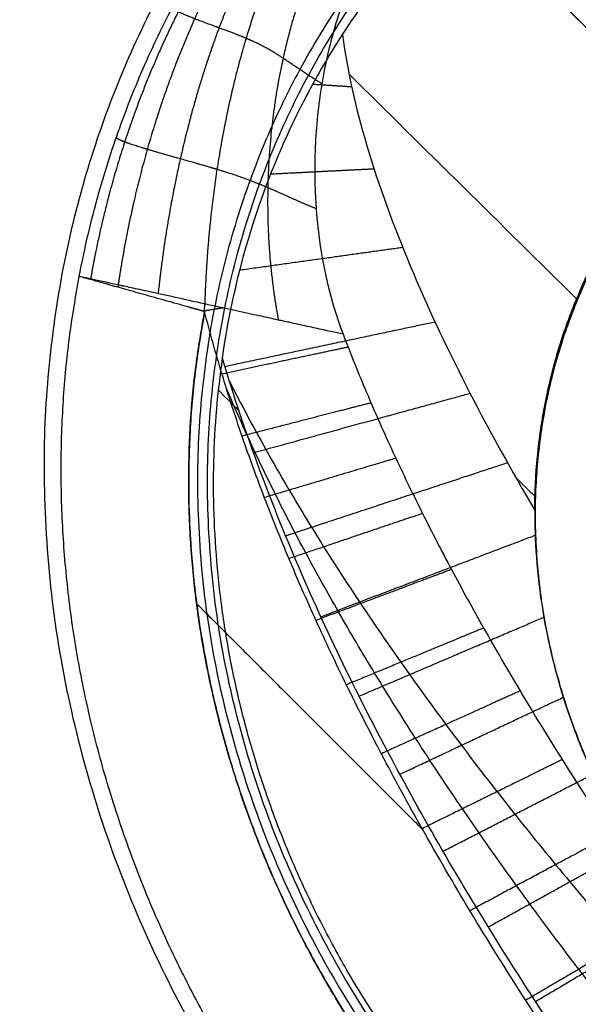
# Model space of a CAD drawing. Header units: millimetres. Extents: x -657 to 864, y -831 to 851.
# Tile 327 of 656: x -525.83 to -522.7, y 115.55 to 121.05. Entities that reach past the tile are written whole.
import ezdxf

# ---------------------------------------------------------------- set-up
doc = ezdxf.new("R2010")
doc.units = ezdxf.units.MM
doc.layers.add('Default', color=7, linetype='Continuous', true_color=0x000000)

msp = doc.modelspace()

# ---------------------------------------------------------------- linework, layer by layer
at = {"layer": 'Default'}
for points in [[(-473.689, 252.9367, -369.8785), (-564.1373, 162.4884, -369.8785), (-654.5856, 72.0401, -369.8785)], [(-474.323, 252.1079, -369.6653), (-564.0399, 162.3909, -369.6653), (-653.7569, 72.6739, -369.6653)], [(-363.37, 241.8283, -413.9261), (-503.4234, 101.7749, -413.9261), (-643.4767, -38.2784, -413.9261)], [(-363.801, 241.2679, -413.6894), (-503.3586, 101.7103, -413.6894), (-642.9162, -37.8474, -413.6894)], [(-236.2074, 159.5297, -441.8414), (-398.6931, -2.956, -441.8414), (-561.1788, -165.4416, -441.8414)], [(-236.6391, 159.098, -441.5875), (-398.6931, -2.956, -441.5875), (-560.747, -165.0099, -441.5875)]]:
    msp.add_open_spline(points, degree=2, dxfattribs=at)
for points, knots in [([(-593.1474, 191.4984, -340.3025), (-583.971, 182.322, -350.7035), (-555.936, 154.287, -379.3443), (-491.4402, 89.7912, -426.6492), (-434.2151, 32.5661, -441.8414), (-398.6931, -2.956, -441.8414)], [2.41548, 2.41548, 2.41548, 2.41548, 70.396144, 198.636056, 404.995527, 404.995527, 404.995527, 404.995527]), ([(-592.6359, 190.9868, -340.5563), (-583.5819, 181.9329, -350.7875), (-555.6847, 154.0357, -379.2423), (-491.3808, 89.7317, -426.406), (-434.1928, 32.5437, -441.5875), (-398.6931, -2.956, -441.5875)], [2.408267, 2.408267, 2.408267, 2.408267, 69.367076, 197.537893, 403.786179, 403.786179, 403.786179, 403.786179]), ([(-525.2475, 113.0302, -340.4027), (-525.4655, 113.2482, -340.4027), (-525.6708, 113.4755, -340.4023), (-525.96, 113.8303, -340.4011), (-526.0998, 114.0112, -340.4003), (-526.2547, 114.2283, -340.3991), (-526.3193, 114.3227, -340.3986), (-526.362, 114.3859, -340.3982), (-526.384, 114.4189, -340.398), (-526.5649, 114.6945, -340.3962), (-526.7128, 114.9456, -340.3944), (-526.9151, 115.3314, -340.3911), (-527.0114, 115.5266, -340.3893), (-527.1152, 115.7584, -340.3871), (-527.165, 115.8753, -340.3859), (-527.1859, 115.9256, -340.3854), (-527.1997, 115.9591, -340.3851), (-527.207, 115.9771, -340.3849), (-527.3147, 116.2436, -340.3822), (-527.4478, 116.6245, -340.378), (-527.5702, 117.077, -340.3727), (-527.6231, 117.3052, -340.37), (-527.6475, 117.4199, -340.3686), (-527.6576, 117.4691, -340.368), (-527.6641, 117.502, -340.3676), (-527.6675, 117.5193, -340.3674), (-527.7188, 117.7836, -340.3641), (-527.7736, 118.1568, -340.3594), (-527.8064, 118.592, -340.3539), (-527.8139, 118.7785, -340.3515), (-527.8174, 118.9028, -340.3499), (-527.8184, 118.966, -340.3491), (-527.8231, 120.0053, -340.3358), (-527.6493, 120.9338, -340.3242), (-526.9443, 122.6945, -340.3072), (-526.4373, 123.4654, -340.3025), (-525.7759, 124.1269, -340.3025)], [0, 0, 0, 0, 1.083155, 1.083155, 1.624733, 1.895522, 2.030917, 2.030917, 2.166311, 2.166311, 3.249466, 3.249466, 3.791044, 4.061833, 4.197227, 4.264925, 4.264925, 4.332622, 4.332622, 5.415777, 5.957355, 6.228144, 6.363538, 6.431236, 6.431236, 6.498933, 6.498933, 7.582088, 8.123666, 8.394455, 8.394455, 8.665244, 8.665244, 12.997866, 12.997866, 17.330488, 17.330488, 17.330488, 17.330488]), ([(-525.7759, 124.1269, -340.5563), (-526.1077, 123.795, -340.5563), (-526.5472, 123.2559, -340.5581), (-526.9578, 122.5546, -340.563), (-527.1119, 122.2386, -340.5657), (-527.2098, 122.0244, -340.5676), (-527.2569, 121.9142, -340.5686), (-527.3874, 121.5869, -340.5718), (-527.4636, 121.3645, -340.5741), (-527.5943, 120.911, -340.5791), (-527.6491, 120.6791, -340.5817), (-527.7361, 120.2104, -340.5873), (-527.7845, 119.8556, -340.5917), (-527.8114, 119.436, -340.597), (-527.8166, 119.2549, -340.5993), (-527.8187, 119.1339, -340.6008), (-527.819, 119.0746, -340.6016), (-527.8171, 118.7644, -340.6056), (-527.7971, 118.392, -340.6103), (-527.7429, 117.9574, -340.6158), (-527.7081, 117.74, -340.6185), (-527.6888, 117.6313, -340.6199), (-527.6801, 117.5847, -340.6204), (-527.6742, 117.5537, -340.6208), (-527.6714, 117.539, -340.621), (-527.6169, 117.2605, -340.6244), (-527.5213, 116.8718, -340.6291), (-527.3768, 116.4261, -340.6341), (-527.2964, 116.2052, -340.6364), (-527.2541, 116.0953, -340.6376), (-527.2355, 116.0482, -340.6381), (-527.2231, 116.0169, -340.6384), (-527.2172, 116.0024, -340.6385), (-527.1018, 115.7173, -340.6415), (-526.9801, 115.455, -340.6439), (-526.7782, 115.0704, -340.6472), (-526.6724, 114.8804, -340.6487), (-526.5404, 114.6627, -340.6503), (-526.4821, 114.5702, -340.6509), (-526.4427, 114.5088, -340.6513), (-526.4237, 114.4794, -340.6515), (-526.0681, 113.9382, -340.655), (-525.683, 113.4657, -340.6566), (-525.2475, 113.0302, -340.6566)], [0, 0, 0, 0, 2.16185, 3.242775, 3.783237, 3.783237, 4.323699, 4.323699, 5.404624, 5.404624, 6.485549, 6.485549, 7.566474, 8.106936, 8.377168, 8.377168, 8.647399, 8.647399, 9.728324, 10.268786, 10.539017, 10.674133, 10.741691, 10.741691, 10.809249, 10.809249, 11.890173, 12.430636, 12.700867, 12.835983, 12.903541, 12.903541, 12.971098, 12.971098, 14.052023, 14.052023, 14.592486, 14.862717, 14.997832, 14.997832, 15.132948, 15.132948, 17.294798, 17.294798, 17.294798, 17.294798])]:
    msp.add_open_spline(points, degree=3, knots=knots, dxfattribs=at)
msp.add_rational_spline([(-514.6793, 123.5984, -340.4796), (-520.4918, 129.411, -340.4796), (-525.7759, 124.1269, -340.4796), (-531.06, 118.8427, -340.4796), (-525.2475, 113.0302, -340.4796)], [1, 0.707106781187, 1, 0.707106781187, 1], degree=2, knots=[1.570796, 1.570796, 1.570796, 3.141593, 3.141593, 4.712389, 4.712389, 4.712389], dxfattribs=at)
at = {"layer": 'Default', "color": 18, "true_color": 0x000000}
for points, degree, knots in [([(-521.2523, 123.7807, -336.2842), (-521.4079, 123.7549, -336.2936), (-521.7175, 123.6917, -336.3097), (-522.1754, 123.5623, -336.3267), (-522.7622, 123.3219, -336.3491), (-523.4416, 122.9121, -336.3682), (-524.0475, 122.3982, -336.3746), (-524.559, 121.7911, -336.3582), (-524.9664, 121.1119, -336.3331), (-525.2065, 120.5259, -336.3119), (-525.3374, 120.0686, -336.3003), (-525.4027, 119.7592, -336.2901), (-525.4297, 119.6038, -336.2842)], 5, [-0.000078, -0.000078, -0.000078, -0.000078, -0.000078, -0.000078, 0.125, 0.250001, 0.375001, 0.500001, 0.625001, 0.750001, 0.875, 0.999986, 0.999986, 0.999986, 0.999986, 0.999986, 0.999986]), ([(-521.2188, 123.6265, -336.0559), (-521.3719, 123.6109, -336.0718), (-521.6789, 123.5667, -336.0978), (-522.1365, 123.463, -336.1238), (-522.7283, 123.2511, -336.1567), (-523.4139, 122.8672, -336.1842), (-524.0172, 122.3665, -336.1905), (-524.5041, 121.7562, -336.1581), (-524.8748, 121.0712, -336.1148), (-525.0855, 120.4831, -336.0849), (-525.1981, 120.028, -336.0731), (-525.2532, 119.7224, -336.0626), (-525.2755, 119.5699, -336.0559)], 5, [-0.000035, -0.000035, -0.000035, -0.000035, -0.000035, -0.000035, 0.125, 0.250001, 0.375001, 0.500001, 0.625001, 0.750001, 0.875, 1, 1, 1, 1, 1, 1]), ([(-521.17, 123.4032, -335.9036), (-521.3214, 123.4019, -335.9202), (-521.6272, 123.3843, -335.9447), (-522.0864, 123.3158, -335.9638), (-522.6858, 123.1429, -335.9865), (-523.3764, 122.7966, -336.0056), (-523.9715, 122.3188, -336.0085), (-524.4199, 121.7094, -335.9732), (-524.7381, 121.0205, -335.9344), (-524.9081, 120.429, -335.9156), (-524.9955, 119.975, -335.9141), (-525.0365, 119.6717, -335.9088), (-525.0522, 119.5214, -335.9036)], 5, [-0.0000067, -0.0000067, -0.0000067, -0.0000067, -0.0000067, -0.0000067, 0.1250003, 0.2500007, 0.375001, 0.5000013, 0.625001, 0.7500007, 0.8750003, 0.9999428, 0.9999428, 0.9999428, 0.9999428, 0.9999428, 0.9999428]), ([(-521.1129, 123.1424, -335.8484), (-521.2625, 123.157, -335.8583), (-521.5667, 123.1688, -335.8666), (-522.0258, 123.1386, -335.8587), (-522.6296, 123.0083, -335.847), (-523.3222, 122.7045, -335.8382), (-523.9093, 122.2553, -335.8337), (-524.321, 121.6514, -335.8088), (-524.5879, 120.9627, -335.7997), (-524.7139, 120.3694, -335.8149), (-524.7686, 119.9157, -335.8388), (-524.7872, 119.6131, -335.8479), (-524.7914, 119.4639, -335.8484)], 5, [-8.666014, -8.666014, -8.666014, -8.666014, -8.666014, -8.666014, -7.582759, -6.499505, -5.41625, -4.332995, -3.249746, -2.166498, -1.083249, 0, 0, 0, 0, 0, 0]), ([(-521.0227, 122.7304, -335.7688), (-521.167, 122.7673, -335.7706), (-521.4632, 122.82, -335.7587), (-521.9114, 122.8417, -335.7153), (-522.5037, 122.7714, -335.656), (-523.1884, 122.5293, -335.6074), (-523.7757, 122.1239, -335.594), (-524.1646, 121.5316, -335.5889), (-524.3888, 120.8517, -335.6262), (-524.4562, 120.2647, -335.6876), (-524.4458, 119.8171, -335.7411), (-524.4075, 119.5193, -335.764), (-524.3795, 119.3736, -335.7688)], 5, [0, 0, 0, 0, 0, 0, 0.125, 0.250001, 0.375001, 0.500001, 0.625001, 0.750001, 0.875, 1, 1, 1, 1, 1, 1]), ([(-520.9576, 122.3741, -335.5474), (-521.0591, 122.412, -335.5555), (-521.1683, 122.4438, -335.5576), (-521.3435, 122.481, -335.5541), (-521.4038, 122.4916, -335.5519), (-521.4971, 122.5046, -335.5472), (-521.5444, 122.5104, -335.5445), (-521.6008, 122.5158, -335.541), (-521.6253, 122.5178, -335.5394), (-521.6416, 122.5191, -335.5383), (-521.6508, 122.5198, -335.5377), (-521.7731, 122.5285, -335.5293), (-521.8891, 122.5299, -335.5201), (-522.0636, 122.5214, -335.5057), (-522.1219, 122.5168, -335.5009), (-522.2385, 122.504, -335.4913), (-522.2956, 122.4961, -335.4866), (-522.4739, 122.4655, -335.4727), (-522.5881, 122.4383, -335.4646), (-522.7518, 122.3879, -335.4543), (-522.8317, 122.3602, -335.4497), (-522.9215, 122.3238, -335.4451), (-522.9592, 122.3074, -335.4433), (-522.9841, 122.2962, -335.4422), (-522.9952, 122.2912, -335.4417), (-523.2272, 122.1823, -335.4317), (-523.4121, 122.0533, -335.4292), (-523.6362, 121.8273, -335.4293), (-523.7055, 121.7432, -335.43), (-523.8004, 121.6042, -335.4328), (-523.8305, 121.5557, -335.434), (-523.8733, 121.4798, -335.4365), (-523.8941, 121.441, -335.4378), (-523.914, 121.4011, -335.4394), (-523.927, 121.3743, -335.4405), (-523.9341, 121.3593, -335.4411), (-523.9853, 121.2483, -335.446), (-524.0248, 121.144, -335.4517), (-524.0744, 120.98, -335.4621), (-524.0893, 120.9241, -335.4658), (-524.1158, 120.8098, -335.474), (-524.1276, 120.7502, -335.4785), (-524.1566, 120.5752, -335.4922), (-524.1688, 120.4584, -335.5021), (-524.1764, 120.2837, -335.5164), (-524.1771, 120.2256, -335.5211), (-524.1757, 120.1387, -335.5277), (-524.1743, 120.0953, -335.531), (-524.1716, 120.0448, -335.5346), (-524.1702, 120.0232, -335.5361), (-524.1692, 120.0087, -335.5371), (-524.1688, 120.0026, -335.5375), (-524.1482, 119.7305, -335.5559), (-524.095, 119.4967, -335.5637), (-524.0179, 119.2945, -335.5462)], 3, [0, 0, 0, 0, 0.49644, 0.49644, 0.744659, 0.744659, 0.868769, 0.930824, 0.961852, 0.961852, 0.992879, 0.992879, 1.489319, 1.489319, 1.737538, 1.737538, 1.985758, 1.985758, 2.482198, 2.482198, 2.730417, 2.854527, 2.916582, 2.916582, 2.978637, 2.978637, 3.971516, 3.971516, 4.467956, 4.467956, 4.716176, 4.716176, 4.840286, 4.90234, 4.90234, 4.964395, 4.964395, 5.460835, 5.460835, 5.709055, 5.709055, 5.957274, 5.957274, 6.453714, 6.453714, 6.701934, 6.701934, 6.826044, 6.888099, 6.919126, 6.919126, 6.950154, 6.950154, 7.943033, 7.943033, 7.943033, 7.943033]), ([(-524.5604, 120.9495, -335.8066), (-524.5903, 120.9619, -335.8291), (-524.6509, 120.986, -335.8775), (-524.7443, 121.0195, -335.9605), (-524.8595, 121.0616, -336.1057), (-524.9375, 121.0941, -336.2853), (-524.9639, 121.1117, -336.4248), (-524.9704, 121.1209, -336.5137), (-524.9709, 121.1248, -336.5566)], 5, [0.4403445, 0.4403445, 0.4403445, 0.4403445, 0.4403445, 0.4403445, 0.5802584, 0.7201723, 0.8600861, 0.9999972, 0.9999972, 0.9999972, 0.9999972, 0.9999972, 0.9999972]), ([(-524.6924, 119.1609, -336.6704), (-524.6413, 119.5192, -336.6704), (-524.5534, 119.8428, -336.6487), (-524.442, 120.1386, -336.6038), (-524.4381, 120.1491, -336.6022), (-524.4306, 120.1684, -336.5991), (-524.4194, 120.1973, -336.5945), (-524.3927, 120.2641, -336.5831), (-524.3688, 120.3203, -336.5724), (-524.3198, 120.4313, -336.5497), (-524.2855, 120.5034, -336.533), (-524.2409, 120.5911, -336.51), (-524.2328, 120.6067, -336.5058), (-524.2154, 120.6399, -336.4967), (-524.1889, 120.6896, -336.4826), (-524.1612, 120.7393, -336.4674), (-524.1039, 120.8386, -336.4356), (-524.0635, 120.9047, -336.4125), (-524.0207, 120.9704, -336.3875)], 3, [-2.857056, -2.857056, -2.857056, -2.857056, -1.428528, -1.428528, -1.383886, -1.383886, -1.339245, -1.249962, -1.071396, -1.071396, -0.714264, -0.714264, -0.624981, -0.624981, -0.535698, -0.357132, -0.357132, 0, 0, 0, 0]), ([(-524.1367, 120.6954, -335.4828), (-524.1852, 120.7251, -335.5156), (-524.2774, 120.7847, -335.5774), (-524.3568, 120.8438, -335.6293), (-524.4272, 120.8888, -335.7005), (-524.5134, 120.9299, -335.7713), (-524.5604, 120.9495, -335.8066)], 5, [0, 0, 0, 0, 0, 0, 0.2201723, 0.4403445, 0.4403445, 0.4403445, 0.4403445, 0.4403445, 0.4403445]), ([(-524.0207, 120.9704, -336.3875), (-523.9934, 120.7533, -336.3609), (-523.9406, 120.5305, -336.3309), (-523.8037, 120.0832, -336.2675), (-523.7196, 119.8586, -336.2341), (-523.4346, 119.1879, -336.1304), (-523.2021, 118.7455, -336.0564), (-522.9462, 118.3109, -335.98)], 3, [-3.967825, -3.967825, -3.967825, -3.967825, -2.975869, -2.975869, -1.983913, -1.983913, 0, 0, 0, 0]), ([(-522.9462, 118.3109, -335.98), (-522.9458, 118.4098, -335.9258), (-522.9408, 118.51, -335.8745), (-522.926, 118.6613, -335.8019), (-522.9168, 118.7373, -335.7668), (-522.9047, 118.8135, -335.7333), (-522.896, 118.8644, -335.7114), (-522.8911, 118.8909, -335.7001), (-522.867, 119.0129, -335.6493), (-522.8431, 119.1092, -335.6121), (-522.7863, 119.2983, -335.5446), (-522.7531, 119.392, -335.514), (-522.6426, 119.6613, -335.4343), (-522.5519, 119.8322, -335.3945), (-522.3928, 120.0717, -335.3546), (-522.336, 120.1487, -335.3447), (-522.2453, 120.2596, -335.3347), (-522.1986, 120.3138, -335.331), (-522.1419, 120.3749, -335.3288), (-522.1129, 120.405, -335.3282), (-522.0983, 120.4198, -335.3281), (-522.091, 120.4273, -335.3281), (-522.0878, 120.4304, -335.3281), (-522.0857, 120.4325, -335.3281), (-522.0839, 120.4343, -335.3281), (-522.0836, 120.4346, -335.328)], 3, [0, 0, 0, 0, 0.443989, 0.443989, 0.665983, 0.776981, 0.776981, 0.887978, 0.887978, 1.331967, 1.331967, 1.775956, 1.775956, 2.663934, 2.663934, 3.107923, 3.107923, 3.329917, 3.440915, 3.496413, 3.524162, 3.538037, 3.544974, 3.544974, 3.551912, 3.551912, 3.551912, 3.551912]), ([(-524.7231, 120.2162, -335.8249), (-524.7636, 120.2284, -335.8366), (-524.8459, 120.2524, -335.8665), (-524.9728, 120.2873, -335.9304), (-525.1279, 120.3316, -336.0666), (-525.2347, 120.3655, -336.2551), (-525.2741, 120.3828, -336.4083), (-525.2849, 120.3911, -336.508), (-525.2864, 120.3944, -336.5566)], 5, [0.4403445, 0.4403445, 0.4403445, 0.4403445, 0.4403445, 0.4403445, 0.5802584, 0.7201723, 0.8600861, 0.9999986, 0.9999986, 0.9999986, 0.9999986, 0.9999986, 0.9999986]), ([(-524.1683, 119.9962, -335.538), (-524.2241, 120.019, -335.5805), (-524.3349, 120.0667, -335.6552), (-524.4395, 120.1177, -335.7068), (-524.5405, 120.1579, -335.763), (-524.6593, 120.1969, -335.8064), (-524.7231, 120.2162, -335.8249)], 5, [0, 0, 0, 0, 0, 0, 0.2201723, 0.4403445, 0.4403445, 0.4403445, 0.4403445, 0.4403445, 0.4403445]), ([(-524.7914, 119.4639, -335.8484), (-524.9072, 119.4893, -335.8496), (-525.0146, 119.5132, -335.8822), (-525.1379, 119.5402, -335.9458), (-525.1732, 119.5478, -335.9692), (-525.2175, 119.5574, -336.0032), (-525.2309, 119.5603, -336.0144), (-525.249, 119.5642, -336.0305), (-525.2576, 119.566, -336.0384), (-525.2668, 119.568, -336.0473), (-525.2706, 119.5689, -336.051), (-525.2731, 119.5694, -336.0535), (-525.2735, 119.5695, -336.0539), (-525.3401, 119.5841, -336.121), (-525.3941, 119.596, -336.2011), (-525.4687, 119.6124, -336.3745), (-525.4891, 119.6167, -336.4674), (-525.4935, 119.6177, -336.5566)], 3, [-1.518596, -1.518596, -1.518596, -1.518596, -1.138947, -1.138947, -0.949122, -0.949122, -0.85421, -0.85421, -0.806754, -0.783026, -0.771162, -0.771162, -0.759298, -0.759298, -0.379649, -0.379649, 0, 0, 0, 0]), ([(-524.0179, 119.2945, -335.5462), (-524.0608, 119.3039, -335.5849), (-524.1113, 119.3151, -335.6248), (-524.2011, 119.3348, -335.6822), (-524.2334, 119.3418, -335.7009), (-524.2854, 119.3531, -335.7276), (-524.3123, 119.359, -335.7406), (-524.3454, 119.3662, -335.755), (-524.3623, 119.3699, -335.7619), (-524.3696, 119.3715, -335.7649), (-524.3745, 119.3726, -335.7668), (-524.3781, 119.3734, -335.7682), (-524.4008, 119.3783, -335.777), (-524.4281, 119.3843, -335.787), (-524.4786, 119.3954, -335.8024), (-524.497, 119.3994, -335.8076), (-524.5372, 119.4082, -335.8177), (-524.5597, 119.4131, -335.8228), (-524.6729, 119.4379, -335.8447), (-524.7438, 119.4535, -335.8478), (-524.7914, 119.4639, -335.8484)], 3, [0, 0, 0, 0, 0.297176, 0.297176, 0.445764, 0.445764, 0.520058, 0.557206, 0.575779, 0.585066, 0.585066, 0.594353, 0.594353, 0.742941, 0.742941, 0.817235, 0.817235, 0.891529, 0.891529, 1.188705, 1.188705, 1.188705, 1.188705]), ([(-524.0179, 119.2945, -335.5462), (-524.0087, 119.2703, -335.5441), (-523.9591, 119.1418, -335.533), (-523.8636, 118.9099, -335.5125), (-523.7243, 118.5998, -335.4843), (-523.5739, 118.2892, -335.4553), (-523.4102, 117.9726, -335.4251), (-523.2286, 117.6415, -335.3928), (-523.0226, 117.2868, -335.3573), (-522.7856, 116.9007, -335.3178), (-522.5115, 116.4778, -335.2735), (-522.1951, 116.0155, -335.2238), (-521.8328, 115.5141, -335.1686), (-521.4238, 114.978, -335.1079), (-520.9719, 114.4167, -335.0425), (-520.4858, 113.844, -334.9739), (-519.9818, 113.28, -334.9044), (-519.4694, 112.7338, -334.8352), (-519.1241, 112.3826, -334.7894), (-518.9502, 112.2098, -334.7666)], 3, [0, 0, 0, 0, 0.108432, 0.577428, 1.046855, 1.518807, 2.001869, 2.511483, 3.064341, 3.674743, 4.35318, 5.106417, 5.938272, 6.846286, 7.818166, 8.83086, 9.85721, 10.847205, 11.828004, 11.828004, 11.828004, 11.828004]), ([(-524.6534, 119.0322, -336.6704), (-524.5882, 118.903, -336.6704), (-524.4404, 118.626, -336.6693), (-524.1976, 118.2141, -336.6638), (-523.928, 117.7952, -336.6541), (-523.6479, 117.3892, -336.6409), (-523.3577, 116.9939, -336.6244), (-523.0586, 116.608, -336.6047), (-522.7513, 116.2308, -336.582), (-522.4367, 115.8619, -336.5564), (-522.1137, 115.4991, -336.5278), (-521.7766, 115.1358, -336.4956), (-521.4141, 114.7595, -336.4587), (-521.0117, 114.3574, -336.4154), (-520.5667, 113.9305, -336.3645), (-520.1146, 113.5149, -336.3098), (-519.8117, 113.2475, -336.2711), (-519.6718, 113.1262, -336.2528)], 3, [3.329329, 3.329329, 3.329329, 3.329329, 3.960576, 4.704382, 5.441563, 6.177771, 6.913975, 7.65011, 8.386977, 9.123641, 9.860148, 10.60827, 11.397457, 12.264098, 13.23376, 14.253221, 15.118064, 15.118064, 15.118064, 15.118064]), ([(-519.1698, 111.9902, -335.5338), (-519.3562, 112.1554, -335.5497), (-519.727, 112.4926, -335.5805), (-520.2791, 113.0206, -335.6242), (-520.8241, 113.57, -335.6649), (-521.3516, 114.132, -335.7019), (-521.8439, 114.6871, -335.7341), (-522.2914, 115.2215, -335.7611), (-522.6894, 115.7251, -335.7831), (-523.0386, 116.193, -335.8006), (-523.3425, 116.6244, -335.8144), (-523.6064, 117.0213, -335.8249), (-523.837, 117.3888, -335.833), (-524.0414, 117.7345, -335.839), (-524.2265, 118.0678, -335.8434), (-524.3976, 118.3978, -335.8465), (-524.5453, 118.7058, -335.8481), (-524.6337, 118.9058, -335.8484), (-524.671, 118.9938, -335.8484)], 3, [0.130697, 0.130697, 0.130697, 0.130697, 1.20398, 2.287327, 3.410457, 4.518642, 5.582165, 6.5758, 7.486095, 8.310358, 9.052769, 9.720728, 10.325718, 10.883385, 11.411998, 11.928452, 12.442144, 12.840232, 12.840232, 12.840232, 12.840232]), ([(-522.9462, 118.3109, -335.98), (-522.947, 118.1456, -336.0707), (-522.9357, 117.9567, -336.1461), (-522.8669, 117.5366, -336.2662), (-522.8096, 117.308, -336.3107), (-522.708, 117.0381, -336.3431), (-522.6971, 117.0102, -336.3462), (-522.6736, 116.9524, -336.3522), (-522.6615, 116.9235, -336.355), (-522.6236, 116.8368, -336.3626), (-522.5967, 116.779, -336.3667), (-522.5106, 116.6064, -336.3763), (-522.4461, 116.4921, -336.3789), (-522.2308, 116.1546, -336.3755), (-522.0709, 115.9561, -336.3583), (-521.8611, 115.7386, -336.318), (-521.8179, 115.6958, -336.3088), (-521.7327, 115.6154, -336.2888), (-521.6903, 115.5772, -336.2779), (-521.5636, 115.4679, -336.2424), (-521.4803, 115.4024, -336.215), (-521.237, 115.2253, -336.1219), (-521.0842, 115.1334, -336.0451), (-520.9297, 115.0512, -335.9422), (-520.9143, 115.0432, -335.9315), (-520.8824, 115.0268, -335.9089), (-520.8667, 115.0189, -335.8973), (-520.8203, 114.9959, -335.8621), (-520.7903, 114.9816, -335.8377), (-520.7036, 114.9414, -335.7623), (-520.6498, 114.9183, -335.7088), (-520.5882, 114.8931, -335.6378), (-520.5776, 114.8889, -335.6251), (-520.5555, 114.8801, -335.5978), (-520.5232, 114.8675, -335.5564), (-520.4935, 114.8563, -335.5137), (-520.4375, 114.8357, -335.4267), (-520.4049, 114.8244, -335.3664), (-520.3771, 114.815, -335.3038)], 3, [-6.843962, -6.843962, -6.843962, -6.843962, -5.988467, -5.988467, -5.132971, -5.132971, -5.026034, -5.026034, -4.919098, -4.919098, -4.705224, -4.705224, -4.277476, -4.277476, -3.421981, -3.421981, -3.208107, -3.208107, -2.994233, -2.994233, -2.566486, -2.566486, -1.71099, -1.71099, -1.604054, -1.604054, -1.497117, -1.497117, -1.283243, -1.283243, -0.855495, -0.855495, -0.748558, -0.748558, -0.641621, -0.427748, -0.427748, 0, 0, 0, 0])]:
    msp.add_open_spline(points, degree=degree, knots=knots, dxfattribs=at)
for points, weights, degree in [([(-524.1114, 122.4624, -338.4639), (-528.1946, 118.3792, -338.4639), (-523.7031, 113.8877, -338.4639)], [1, 0.707106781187, 1], 2), ([(-525.4935, 119.6177, -336.5566), (-525.1827, 121.2497, -336.5566), (-524.0407, 122.3917, -336.5566)], [1, 0.961918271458, 1], 2), ([(-523.4764, 121.8274, -338.4639), (-526.9824, 118.3215, -338.4639), (-523.1259, 114.4649, -338.4639)], [1, 0.707106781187, 1], 2), ([(-523.0882, 114.5025, -337.3477), (-526.9034, 118.3177, -337.3477), (-523.4351, 121.786, -337.3477)], [1, 0.707106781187, 1], 2), ([(-524.1866, 120.6932, -336.4812), (-524.111, 120.6883, -336.4426), (-524.0388, 120.6836, -336.3988), (-523.9703, 120.6791, -336.3503)], [1.10536398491, 1.12254167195, 1.14181974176, 1.16319819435], 3), ([(-521.8545, 115.7363, -336.8586), (-524.3126, 118.1943, -336.8586), (-522.078, 120.4289, -336.8586)], [1, 0.707106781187, 1], 2), ([(-524.4218, 120.1911, -336.5954), (-524.2087, 120.2018, -336.5296), (-524.0148, 120.2116, -336.4241), (-523.8448, 120.2201, -336.2868)], [1.04106516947, 1.06826919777, 1.10898940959, 1.16322580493], 3), ([(-524.5948, 119.6541, -336.6554), (-524.2481, 119.7025, -336.6079), (-523.9379, 119.7457, -336.4545), (-523.685, 119.781, -336.2219)], [1.00880186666, 1.02820330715, 1.07967884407, 1.16322847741], 3), ([(-523.6388, 113.952, -336.5566), (-526.1032, 116.4163, -336.5566), (-525.4935, 119.6177, -336.5566)], [1, 0.873457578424, 1], 2), ([(-524.7924, 119.4211, -335.8484), (-525.4586, 119.6079, -335.8484), (-525.4935, 119.6177, -336.5566)], [1, 0.725374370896, 1], 2), ([(-524.7924, 119.4211, -335.8484), (-524.8214, 119.4293, -335.8484), (-524.8505, 119.4374, -335.8503), (-524.8797, 119.4456, -335.8542)], [1.15916865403, 1.14039127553, 1.12327529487, 1.10782071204], 3), ([(-524.6894, 119.4415, -335.8428), (-524.7236, 119.4359, -335.8465), (-524.7579, 119.4303, -335.8484), (-524.7923, 119.4247, -335.8484)], [1.0051917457, 1.00279662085, 1.00123020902, 1.00049251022], 3), ([(-523.1591, 114.4317, -335.8484), (-525.3293, 116.6018, -335.8484), (-524.7924, 119.4211, -335.8484)], [1, 0.873458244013, 1], 2), ([(-524.6787, 119.1148, -336.6704), (-524.2245, 119.2111, -336.6704), (-523.8164, 119.2977, -336.4818), (-523.504, 119.364, -336.157)], [1.0000177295, 1.0011400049, 1.05554221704, 1.16322436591], 3), ([(-523.99, 119.2221, -335.5399), (-524.1774, 119.1822, -335.7351), (-524.4223, 119.13, -335.8484), (-524.695, 119.072, -335.8484)], [1.16323800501, 1.05547592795, 1.00106845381, 1.0000155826], 3), ([(-523.0654, 114.5254, -336.6704), (-525.0683, 116.5282, -336.6704), (-524.6924, 119.1609, -336.6704)], [1, 0.884142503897, 1], 2), ([(-524.5188, 118.6318, -336.6704), (-524.0426, 118.7624, -336.6704), (-523.6196, 118.8785, -336.4566), (-523.3078, 118.964, -336.0919)], [1.00041818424, 0.994631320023, 1.0489037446, 1.16323545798], 3), ([(-523.8619, 118.9104, -335.5124), (-524.0492, 118.8622, -335.7244), (-524.3006, 118.7974, -335.8484), (-524.5828, 118.7247, -335.8484)], [1.16323796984, 1.05076040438, 0.996409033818, 1.00018385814], 3), ([(-523.723, 118.6008, -335.4843), (-523.9093, 118.5451, -335.7134), (-524.1666, 118.4681, -335.8484), (-524.4577, 118.3811, -335.8484)], [1.16323793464, 1.04610123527, 0.992005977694, 1.0009521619], 3), ([(-524.3394, 118.1673, -336.6704), (-523.8431, 118.3309, -336.6704), (-523.4072, 118.4745, -336.4308), (-523.0988, 118.5762, -336.0262)], [1.00195728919, 0.98873566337, 1.04249879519, 1.16324668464], 3), ([(-523.5736, 118.2921, -335.4555), (-523.7582, 118.2296, -335.7021), (-524.0209, 118.1408, -335.8484), (-524.3205, 118.0395, -335.8484)], [1.16323789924, 1.04147719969, 0.987833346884, 1.00230634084], 3), ([(-524.1423, 117.7147, -336.6704), (-523.6682, 117.8949, -336.6704), (-523.2474, 118.0549, -336.4426), (-522.9439, 118.1703, -336.0509)], [1.00454671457, 0.985002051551, 1.02846890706, 1.13494728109], 3), ([(-523.4118, 117.9788, -335.4256), (-523.5939, 117.9104, -335.6903), (-523.8615, 117.8098, -335.8484), (-524.1695, 117.694, -335.8484)], [1.16323786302, 1.03680343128, 0.983815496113, 1.00427405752], 3), ([(-523.9288, 117.2703, -336.6704), (-523.5409, 117.4359, -336.6704), (-523.1824, 117.589, -336.5091), (-522.8953, 117.7116, -336.216)], [1.00811845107, 0.986317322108, 1.00842443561, 1.07443979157], 3), ([(-523.2323, 117.6513, -335.3936), (-523.4108, 117.5775, -335.6775), (-523.6831, 117.4649, -335.8484), (-523.9995, 117.334, -335.8484)], [1.1632378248, 1.03193235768, 0.979841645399, 1.00696568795], 3), ([(-523.0282, 117.2997, -335.3584), (-523.2021, 117.221, -335.6634), (-523.479, 117.0957, -335.8484), (-523.804, 116.9486, -335.8484)], [1.16323778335, 1.02670934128, 0.975822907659, 1.01057848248], 3), ([(-523.7007, 116.8332, -336.6704), (-523.3678, 116.9901, -336.6704), (-523.0531, 117.1383, -336.5458), (-522.7867, 117.2638, -336.3121)], [1.01262810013, 0.988791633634, 0.998699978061, 1.04235313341], 3), ([(-522.7927, 116.9157, -335.3192), (-522.9606, 116.8328, -335.6474), (-523.2418, 116.694, -335.8484), (-523.5759, 116.5291, -335.8484)], [1.16323773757, 1.02100738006, 0.971721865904, 1.01538119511], 3), ([(-523.4594, 116.4032, -336.6704), (-523.1591, 116.5574, -336.6704), (-522.8717, 116.7049, -336.5646), (-522.6215, 116.8333, -336.3625)], [1.01804936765, 0.991778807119, 0.994185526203, 1.0252695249], 3), ([(-522.5198, 116.4942, -335.275), (-522.6797, 116.4082, -335.6293), (-522.9652, 116.2547, -335.8484), (-523.3087, 116.0701, -335.8484)], [1.1632376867, 1.01473406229, 0.967555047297, 1.02170064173], 3), ([(-523.206, 115.9797, -336.6704), (-522.9198, 116.1382, -336.6704), (-522.6446, 116.2906, -336.5705), (-522.4026, 116.4246, -336.378)], [1.02437902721, 0.994660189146, 0.992112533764, 1.01673606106], 3), ([(-522.2041, 116.0326, -335.2255), (-522.3541, 115.945, -335.6088), (-522.6435, 115.7758, -335.8484), (-522.9967, 115.5693, -335.8484)], [1.16323763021, 1.00782910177, 0.963386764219, 1.02991061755], 3), ([(-522.9417, 115.5629, -336.6704), (-522.6529, 115.7343, -336.6704), (-522.3753, 115.899, -336.5651), (-522.1328, 116.0429, -336.3614)], [1.031614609, 0.996757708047, 0.990724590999, 1.01351525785], 3)]:
    msp.add_rational_spline(points, weights, degree=degree, dxfattribs=at)
for points, degree in [([(-523.5566, 121.9075, -335.4293), (-520.2234, 118.5743, -333.1302), (-516.8902, 115.2411, -330.8311), (-513.557, 111.9079, -328.532)], 3), ([(-524.0207, 120.9704, -336.3875), (-523.844, 121.242, -336.2842), (-523.6309, 121.5075, -336.2315), (-523.3937, 121.7447, -336.2315)], 3), ([(-523.3937, 121.7447, -336.2315), (-522.957, 121.308, -335.9303), (-522.5203, 120.8713, -335.6291), (-522.0837, 120.4346, -335.3279)], 3), ([(-523.9847, 120.7491, -336.3595), (-523.5606, 120.33, -336.0678), (-523.1364, 119.9109, -335.7762), (-522.7122, 119.4918, -335.4845)], 3), ([(-525.2746, 119.5698, -336.055), (-525.275, 119.5654, -336.0546), (-525.2753, 119.561, -336.0541), (-525.2757, 119.5566, -336.0536)], 3), ([(-524.7924, 119.4211, -335.8484), (-524.7923, 119.4283, -335.8484), (-524.792, 119.4426, -335.8484), (-524.7916, 119.4568, -335.8484), (-524.7914, 119.4639, -335.8484)], 3), ([(-519.6704, 111.4897, -335.8484), (-519.851, 111.6703, -335.8484), (-520.2099, 112.0395, -335.8484), (-520.7296, 112.6048, -335.8484), (-521.2643, 113.2223, -335.8484), (-521.7658, 113.8403, -335.8484), (-522.2294, 114.45, -335.8484), (-522.6427, 115.0313, -335.8484), (-523.0038, 115.5744, -335.8484), (-523.3149, 116.075, -335.8484), (-523.5812, 116.5336, -335.8484), (-523.8082, 116.9521, -335.8484), (-524.0027, 117.3361, -335.8484), (-524.1715, 117.6941, -335.8484), (-524.3217, 118.0376, -335.8484), (-524.4586, 118.3779, -335.8484), (-524.5839, 118.7214, -335.8484), (-524.6963, 119.0679, -335.8484), (-524.7622, 119.3028, -335.8484), (-524.7924, 119.4211, -335.8484)], 3), ([(-520.3086, 112.2392, -336.6704), (-520.5399, 112.4856, -336.6704), (-520.9674, 112.9593, -336.6704), (-521.5111, 113.6055, -336.6704), (-521.9643, 114.1795, -336.6704), (-522.3525, 114.7008, -336.6704), (-522.7116, 115.2119, -336.6704), (-523.0579, 115.7371, -336.6704), (-523.3874, 116.2731, -336.6704), (-523.6975, 116.819, -336.6704), (-523.9868, 117.3769, -336.6704), (-524.2514, 117.9462, -336.6704), (-524.489, 118.5315, -336.6704), (-524.6294, 118.9473, -336.6704), (-524.6924, 119.1609, -336.6704)], 3), ([(-524.7147, 118.9808, -336.6704), (-524.6573, 118.9233, -336.6704), (-524.5998, 118.8658, -336.6704)], 2), ([(-523.051, 118.4917, -336.0116), (-523.0156, 118.4571, -335.9872), (-522.9803, 118.4225, -335.9629), (-522.945, 118.388, -335.9385)], 3), ([(-524.8369, 117.7875, -335.8484), (-524.2047, 117.1554, -335.8484), (-523.5725, 116.5232, -335.8484)], 2)]:
    msp.add_open_spline(points, degree=degree, dxfattribs=at)
msp.add_rational_spline([(-524.7924, 119.4211, -335.8484), (-525.3237, 116.6314, -335.8484), (-523.1937, 114.4666, -335.8484), (-523.1765, 114.4491, -335.8484), (-523.1591, 114.4317, -335.8484)], [0.864228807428, 0.814013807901, 1, 0.998153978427, 0.996331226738], degree=2, knots=[15.797201, 15.797201, 15.797201, 23.146024, 23.146024, 23.218965, 23.218965, 23.218965], dxfattribs=at)

doc.saveas('drawing.dxf')
